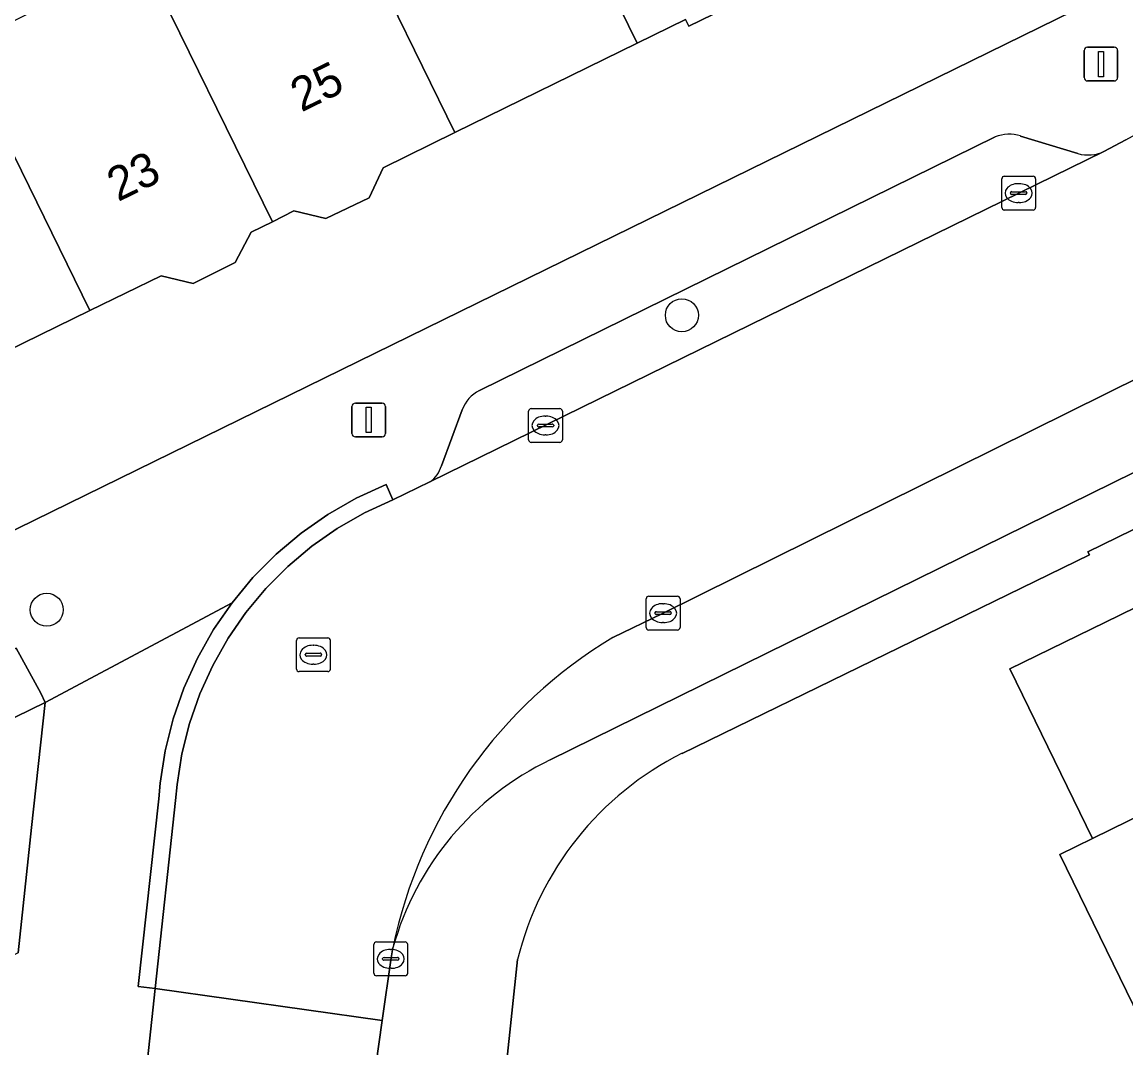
# Model space of a CAD drawing. Extents: x 160455 to 162082, y 388339 to 389736.
# Drawn here: x 161332.27 to 161364.95, y 388596.01 to 388626.38 of the extents above; entities that cross this region are included whole.
import ezdxf

# ---------------------------------------------------------------- set-up
doc = ezdxf.new("R2010")
doc.units = 0
for name, color, linetype in [('IMGEO_Boom', 7, 'Continuous'), ('IMGEO_Erf', 7, 'Continuous'), ('IMGEO_Kolk', 7, 'Continuous'), ('IMGEO_Lichtmast', 7, 'Continuous'), ('IMGEO_Muur', 7, 'Continuous'), ('IMGEO_Pand', 7, 'Continuous'), ('IMGEO_Pand_nummerreeks', 7, 'Continuous'), ('IMGEO_Parkeervlak_open', 7, 'Continuous'), ('IMGEO_Rijbaan_lokaal_gesloten', 7, 'Continuous'), ('IMGEO_Rijbaan_lokaal_open', 7, 'Continuous'), ('IMGEO_Rioolput', 7, 'Continuous'), ('IMGEO_Voetpad_open', 7, 'Continuous')]:
    doc.layers.add(name, color=color, linetype=linetype)

msp = doc.modelspace()

# ---------------------------------------------------------------- linework, layer by layer
at = {"layer": 'IMGEO_Boom'}
for centre in [(161351.804, 388617.704), (161332.997, 388608.986)]:
    msp.add_circle(centre, 0.489, dxfattribs=at)
at = {"layer": 'IMGEO_Erf'}
for points in [[(161355.984, 388628.207), (161352.011, 388626.265), (161351.914, 388626.462), (161350.484, 388625.761), (161345.083, 388623.113), (161342.956, 388622.07), (161342.542, 388621.185), (161341.261, 388620.566), (161340.311, 388620.793), (161339.677, 388620.474), (161339.054, 388620.161), (161338.581, 388619.271), (161337.337, 388618.648), (161336.384, 388618.874), (161334.269, 388617.841), (161328.865, 388615.2)], [(161318.508, 388604.725), (161364.403, 388627.217)], [(161370.814, 388614.116), (161363.827, 388610.697), (161363.873, 388610.613), (161351.811, 388604.735)], [(161365.365, 388596.886), (161362.992, 388601.735), (161363.968, 388602.212), (161361.512, 388607.24), (161364.324, 388608.613), (161372.682, 388612.694)], [(161346.938, 388598.627), (161345.726, 388587.132), (161345.827, 388587.124), (161350.168, 388586.633), (161350.8, 388592.391), (161353.633, 388592.08), (161356.416, 388591.775), (161359.19, 388591.471), (161362.05, 388591.157), (161361.804, 388588.942), (161364.269, 388590.304), (161363.688, 388585.109), (161364.6, 388582.276), (161369.639, 388584.52)]]:
    msp.add_lwpolyline(points, dxfattribs=at)
msp.add_arc((161355.964, 388596.424), 9.291, 116.5497, 166.2841, dxfattribs=at)
at = {"layer": 'IMGEO_Kolk'}
for p, q in [((161361.277, 388620.895), (161361.277, 388621.747)), ((161361.352, 388621.821), (161362.204, 388621.821)), ((161362.278, 388621.747), (161362.278, 388620.895)), ((161361.536, 388621.315), (161361.536, 388621.327)), ((161361.579, 388621.364), (161361.977, 388621.364)), ((161361.765, 388621.601), (161361.79, 388621.601)), ((161362.02, 388621.327), (161362.02, 388621.315)), ((161361.974, 388621.278), (161361.576, 388621.278)), ((161361.788, 388621.041), (161361.763, 388621.041)), ((161362.204, 388620.821), (161361.352, 388620.821)), ((161347.265, 388614.015), (161347.265, 388614.867)), ((161347.34, 388614.941), (161348.192, 388614.941)), ((161348.266, 388614.867), (161348.266, 388614.015)), ((161347.524, 388614.435), (161347.524, 388614.447)), ((161347.567, 388614.484), (161347.965, 388614.484)), ((161347.753, 388614.721), (161347.778, 388614.721)), ((161348.008, 388614.447), (161348.008, 388614.435)), ((161347.962, 388614.398), (161347.564, 388614.398)), ((161347.776, 388614.161), (161347.751, 388614.161)), ((161348.192, 388613.941), (161347.34, 388613.941)), ((161350.748, 388608.46), (161350.748, 388609.312)), ((161350.823, 388609.386), (161351.675, 388609.386)), ((161351.749, 388609.312), (161351.749, 388608.46)), ((161351.007, 388608.88), (161351.007, 388608.892)), ((161351.05, 388608.929), (161351.448, 388608.929)), ((161351.236, 388609.166), (161351.261, 388609.166)), ((161351.491, 388608.892), (161351.491, 388608.88)), ((161351.445, 388608.843), (161351.047, 388608.843)), ((161351.259, 388608.606), (161351.234, 388608.606)), ((161351.675, 388608.386), (161350.823, 388608.386)), ((161342.758, 388599.15), (161343.61, 388599.15)), ((161342.683, 388598.224), (161342.683, 388599.076)), ((161343.171, 388598.93), (161343.196, 388598.93)), ((161343.684, 388599.076), (161343.684, 388598.224)), ((161342.942, 388598.644), (161342.942, 388598.656)), ((161343.38, 388598.607), (161342.982, 388598.607)), ((161342.985, 388598.693), (161343.383, 388598.693)), ((161343.426, 388598.656), (161343.426, 388598.644)), ((161343.61, 388598.15), (161342.758, 388598.15)), ((161343.194, 388598.37), (161343.169, 388598.37))]:
    msp.add_line(p, q, dxfattribs=at)
for points in [[(161361.277, 388620.895), (161361.277, 388621.747)], [(161361.352, 388621.821), (161362.204, 388621.821)], [(161362.278, 388621.747), (161362.278, 388620.895)], [(161362.204, 388620.821), (161361.352, 388620.821)], [(161347.265, 388614.015), (161347.265, 388614.867)], [(161347.34, 388614.941), (161348.192, 388614.941)], [(161348.266, 388614.867), (161348.266, 388614.015)], [(161348.192, 388613.941), (161347.34, 388613.941)], [(161350.748, 388608.46), (161350.748, 388609.312)], [(161350.823, 388609.386), (161351.675, 388609.386)], [(161351.749, 388609.312), (161351.749, 388608.46)], [(161351.675, 388608.386), (161350.823, 388608.386)], [(161342.758, 388599.15), (161343.61, 388599.15)], [(161342.683, 388598.224), (161342.683, 388599.076)], [(161343.684, 388599.076), (161343.684, 388598.224)], [(161343.61, 388598.15), (161342.758, 388598.15)]]:
    msp.add_lwpolyline(points, dxfattribs=at)
for centre, radius, start, end in [((161361.354, 388621.745), 0.0765, 91.552, 178.448), ((161361.354, 388621.745), 0.0765, 91.552, 178.448), ((161362.202, 388621.745), 0.0765, 1.552, 88.448), ((161362.202, 388621.745), 0.0765, 1.552, 88.448), ((161361.576, 388621.324), 0.0403, 85.8775, 175.7526), ((161361.573, 388621.314), 0.0366, 178.938, 274.7102), ((161361.977, 388621.321), 0.043, 264.8664, 352.4533), ((161361.981, 388621.326), 0.0386, 1.7309, 96.639), ((161361.354, 388620.897), 0.0765, 181.552, 268.448), ((161361.354, 388620.897), 0.0765, 181.552, 268.448), ((161362.202, 388620.897), 0.0765, 271.552, 358.448), ((161362.202, 388620.897), 0.0765, 271.552, 358.448), ((161347.342, 388614.865), 0.0765, 91.552, 178.448), ((161347.342, 388614.865), 0.0765, 91.552, 178.448), ((161348.19, 388614.865), 0.0765, 1.552, 88.448), ((161348.19, 388614.865), 0.0765, 1.552, 88.448), ((161347.564, 388614.444), 0.0403, 85.8775, 175.7526), ((161347.969, 388614.446), 0.0386, 1.7309, 96.639), ((161347.561, 388614.434), 0.0366, 178.938, 274.7102), ((161347.965, 388614.441), 0.043, 264.8664, 352.4533), ((161347.342, 388614.017), 0.0765, 181.552, 268.448), ((161347.342, 388614.017), 0.0765, 181.552, 268.448), ((161348.19, 388614.017), 0.0765, 271.552, 358.448), ((161348.19, 388614.017), 0.0765, 271.552, 358.448), ((161350.825, 388609.31), 0.0765, 91.552, 178.448), ((161350.825, 388609.31), 0.0765, 91.552, 178.448), ((161351.673, 388609.31), 0.0765, 1.552, 88.448), ((161351.673, 388609.31), 0.0765, 1.552, 88.448), ((161351.047, 388608.889), 0.0403, 85.8775, 175.7526), ((161351.452, 388608.891), 0.0386, 1.7309, 96.639), ((161351.044, 388608.879), 0.0366, 178.938, 274.7102), ((161351.448, 388608.886), 0.043, 264.8664, 352.4533), ((161350.825, 388608.462), 0.0765, 181.552, 268.448), ((161350.825, 388608.462), 0.0765, 181.552, 268.448), ((161351.673, 388608.462), 0.0765, 271.552, 358.448), ((161351.673, 388608.462), 0.0765, 271.552, 358.448), ((161342.76, 388599.074), 0.0765, 91.552, 178.448), ((161342.76, 388599.074), 0.0765, 91.552, 178.448), ((161343.608, 388599.074), 0.0765, 1.552, 88.448), ((161343.608, 388599.074), 0.0765, 1.552, 88.448), ((161342.982, 388598.653), 0.0403, 85.8775, 175.7526), ((161342.979, 388598.643), 0.0366, 178.938, 274.7102), ((161343.383, 388598.65), 0.043, 264.8664, 352.4533), ((161343.387, 388598.655), 0.0386, 1.7309, 96.639), ((161342.76, 388598.226), 0.0765, 181.552, 268.448), ((161342.76, 388598.226), 0.0765, 181.552, 268.448), ((161343.608, 388598.226), 0.0765, 271.552, 358.448), ((161343.608, 388598.226), 0.0765, 271.552, 358.448)]:
    msp.add_arc(centre, radius, start, end, dxfattribs=at)
for centre, major_axis, ratio, start_param, end_param in [((161361.764, 388621.321), (-0.387, 0.002), 0.722429, 4.712389, 7.853982), ((161361.789, 388621.321), (-0.39, 0.002), 0.717154, 1.570796, 4.712389), ((161347.752, 388614.441), (-0.387, 0.002), 0.722429, 4.712389, 7.853982), ((161347.777, 388614.441), (-0.39, 0.002), 0.717154, 1.570796, 4.712389), ((161351.235, 388608.886), (-0.387, 0.002), 0.722429, 4.712389, 7.853982), ((161351.26, 388608.886), (-0.39, 0.002), 0.717154, 1.570796, 4.712389), ((161343.17, 388598.65), (-0.387, 0.002), 0.722429, 4.712389, 7.853982), ((161343.195, 388598.65), (-0.39, 0.002), 0.717154, 1.570796, 4.712389)]:
    msp.add_ellipse(centre, major_axis=major_axis, ratio=ratio, start_param=start_param, end_param=end_param, dxfattribs=at)
at = {"layer": 'IMGEO_Lichtmast'}
for p, q in [((161363.818, 388625.642), (161364.608, 388625.642)), ((161364.608, 388625.642), (161363.818, 388625.642)), ((161363.718, 388624.742), (161363.718, 388625.542)), ((161363.718, 388625.542), (161363.718, 388624.742)), ((161364.708, 388625.542), (161364.708, 388624.742)), ((161364.708, 388624.742), (161364.708, 388625.542)), ((161364.608, 388624.642), (161363.818, 388624.642)), ((161363.818, 388624.642), (161364.608, 388624.642)), ((161342.135, 388615.104), (161342.925, 388615.104)), ((161342.925, 388615.104), (161342.135, 388615.104)), ((161342.035, 388614.204), (161342.035, 388615.004)), ((161342.035, 388615.004), (161342.035, 388614.204)), ((161343.025, 388615.004), (161343.025, 388614.204)), ((161343.025, 388614.204), (161343.025, 388615.004)), ((161342.925, 388614.104), (161342.135, 388614.104)), ((161342.135, 388614.104), (161342.925, 388614.104))]:
    msp.add_line(p, q, dxfattribs=at)
for points in [[(161364.138, 388625.517), (161364.288, 388625.517), (161364.288, 388624.767), (161364.138, 388624.767), (161364.138, 388625.517)], [(161342.455, 388614.979), (161342.605, 388614.979), (161342.605, 388614.229), (161342.455, 388614.229), (161342.455, 388614.979)]]:
    msp.add_lwpolyline(points, dxfattribs=at)
for centre, start, end in [((161363.818, 388625.542), 90, 180), ((161363.818, 388625.542), 90, 180), ((161364.608, 388625.542), 0, 90), ((161364.608, 388625.542), 360, 90), ((161363.818, 388624.742), 180, 270), ((161363.818, 388624.742), 180, 270), ((161364.608, 388624.742), 270, 0), ((161364.608, 388624.742), 270, 0), ((161342.135, 388615.004), 90, 180), ((161342.135, 388615.004), 90, 180), ((161342.925, 388615.004), 0, 90), ((161342.925, 388615.004), 360, 90), ((161342.135, 388614.204), 180, 270), ((161342.135, 388614.204), 180, 270), ((161342.925, 388614.204), 270, 0), ((161342.925, 388614.204), 270, 0)]:
    msp.add_arc(centre, 0.1, start, end, dxfattribs=at)
at = {"layer": 'IMGEO_Muur'}
for points in [[(161363.873, 388610.613), (161351.811, 388604.735)], [(161346.938, 388598.627), (161345.726, 388587.132), (161345.827, 388587.124)]]:
    msp.add_lwpolyline(points, dxfattribs=at)
msp.add_arc((161355.964, 388596.424), 9.291, 116.5497, 166.2841, dxfattribs=at)
at = {"layer": 'IMGEO_Pand'}
for points in [[(161355.984, 388628.207), (161352.055, 388636.221), (161346.651, 388633.579), (161350.484, 388625.761), (161351.914, 388626.462), (161352.011, 388626.265)], [(161341.247, 388630.937), (161340.883, 388630.758), (161339.285, 388634.027), (161334.245, 388631.563), (161335.843, 388628.295), (161339.677, 388620.474), (161340.311, 388620.793), (161341.261, 388620.566), (161342.542, 388621.185), (161342.956, 388622.07), (161345.083, 388623.113)], [(161341.247, 388630.937), (161345.083, 388623.113), (161350.484, 388625.761), (161346.651, 388633.579)], [(161339.677, 388620.474), (161335.843, 388628.295), (161330.439, 388625.653), (161334.269, 388617.841), (161336.384, 388618.874), (161337.337, 388618.648), (161338.581, 388619.271), (161339.054, 388620.161)], [(161330.439, 388625.653), (161325.036, 388623.011), (161328.865, 388615.2), (161334.269, 388617.841)], [(161375.129, 388607.691), (161372.682, 388612.694), (161364.324, 388608.613), (161361.512, 388607.24), (161363.968, 388602.212)], [(161375.129, 388607.691), (161363.968, 388602.212), (161362.992, 388601.735), (161365.365, 388596.886), (161366.34, 388597.363), (161377.501, 388602.841)]]:
    msp.add_lwpolyline(points, close=True, dxfattribs=at)
at = {"layer": 'IMGEO_Parkeervlak_open'}
for points in [[(161361.08, 388622.988), (161345.81, 388615.477)], [(161363.53, 388622.491), (161361.835, 388623.012)], [(161344.337, 388612.769), (161364.3, 388622.556)], [(161370.717, 388618.52), (161368.738, 388617.545), (161351.233, 388608.879), (161349.76, 388608.16)], [(161345.297, 388614.9), (161344.684, 388613.247)], [(161347.904, 388604.539), (161365.192, 388613.046)]]:
    msp.add_lwpolyline(points, dxfattribs=at)
msp.add_lwpolyline([(161332.946, 388606.242), (161332.822, 388606.517), (161332.09, 388607.846), (161315.564, 388599.762), (161316.358, 388598.135)], close=True, dxfattribs=at)
for centre, radius, start, end in [((161361.492, 388621.901), 1.163, 72.8668, 110.7747), ((161363.827, 388623.571), 1.12, 254.6427, 295.0077), ((161346.29, 388614.534), 1.058, 116.9566, 159.764), ((161343.879, 388613.467), 0.835, 303.2987, 344.7464), ((161356.918, 388596.184), 13.952, 120.8661, 168.4408), ((161351.711, 388596.623), 8.784, 115.6823, 164.4334)]:
    msp.add_arc(centre, radius, start, end, dxfattribs=at)
at = {"layer": 'IMGEO_Rijbaan_lokaal_gesloten'}
for points in [[(161364.953, 388622.9), (161364.3, 388622.556), (161344.337, 388612.769), (161343.244, 388612.238), (161342.403, 388611.852), (161341.601, 388611.393), (161340.842, 388610.864), (161340.134, 388610.269), (161339.482, 388609.614), (161338.891, 388608.903), (161338.366, 388608.142), (161337.91, 388607.336), (161337.529, 388606.494), (161337.225, 388605.621), (161336.999, 388604.724), (161336.855, 388603.81), (161336.813, 388603.343), (161336.205, 388597.77), (161342.93, 388596.823), (161343.191, 388598.677), (161343.249, 388598.98)], [(161349.76, 388608.16), (161351.233, 388608.879), (161368.738, 388617.545), (161370.717, 388618.52)], [(161340.909, 388581.435), (161340.947, 388581.739), (161341.429, 388586.165), (161341.843, 388589.105), (161342.93, 388596.823), (161336.205, 388597.77), (161333.966, 388576.939), (161333.088, 388568.946), (161333.055, 388568.485), (161326.581, 388508.688), (161326.295, 388506.299)]]:
    msp.add_lwpolyline(points, dxfattribs=at)
for centre, radius, start, end in [((161360.262, 388631.779), 10.042, 297.8475, 338.4774), ((161356.918, 388596.184), 13.952, 120.8661, 168.4408)]:
    msp.add_arc(centre, radius, start, end, dxfattribs=at)
at = {"layer": 'IMGEO_Rijbaan_lokaal_open'}
msp.add_lwpolyline([(161332.148, 388598.832), (161332.547, 388602.537), (161332.946, 388606.242), (161316.358, 388598.135), (161314.553, 388597.26)], dxfattribs=at)
at = {"layer": 'IMGEO_Rioolput'}
for p, q in [((161340.393, 388607.228), (161340.393, 388608.08)), ((161340.468, 388608.154), (161341.32, 388608.154)), ((161340.881, 388607.934), (161340.906, 388607.934)), ((161341.394, 388608.08), (161341.394, 388607.228)), ((161340.652, 388607.648), (161340.652, 388607.66)), ((161341.09, 388607.611), (161340.692, 388607.611)), ((161340.695, 388607.697), (161341.093, 388607.697)), ((161341.136, 388607.66), (161341.136, 388607.648)), ((161340.904, 388607.374), (161340.879, 388607.374)), ((161341.32, 388607.154), (161340.468, 388607.154))]:
    msp.add_line(p, q, dxfattribs=at)
for points in [[(161340.393, 388607.228), (161340.393, 388608.08)], [(161340.468, 388608.154), (161341.32, 388608.154)], [(161341.394, 388608.08), (161341.394, 388607.228)], [(161341.32, 388607.154), (161340.468, 388607.154)]]:
    msp.add_lwpolyline(points, dxfattribs=at)
for centre, radius, start, end in [((161340.47, 388608.078), 0.0765, 91.552, 178.448), ((161340.47, 388608.078), 0.0765, 91.552, 178.448), ((161341.318, 388608.078), 0.0765, 1.552, 88.448), ((161341.318, 388608.078), 0.0765, 1.552, 88.448), ((161340.692, 388607.657), 0.0403, 85.8775, 175.7526), ((161340.689, 388607.647), 0.0366, 178.938, 274.7102), ((161341.093, 388607.654), 0.043, 264.8664, 352.4533), ((161341.097, 388607.659), 0.0386, 1.7309, 96.639), ((161340.47, 388607.23), 0.0765, 181.552, 268.448), ((161340.47, 388607.23), 0.0765, 181.552, 268.448), ((161341.318, 388607.23), 0.0765, 271.552, 358.448), ((161341.318, 388607.23), 0.0765, 271.552, 358.448)]:
    msp.add_arc(centre, radius, start, end, dxfattribs=at)
for centre, major_axis, ratio, start_param, end_param in [((161340.88, 388607.654), (-0.387, 0.002), 0.722429, 4.712389, 7.853982), ((161340.905, 388607.654), (-0.39, 0.002), 0.717154, 1.570796, 4.712389)]:
    msp.add_ellipse(centre, major_axis=major_axis, ratio=ratio, start_param=start_param, end_param=end_param, dxfattribs=at)
at = {"layer": 'IMGEO_Voetpad_open'}
for points in [[(161364.403, 388627.217), (161318.508, 388604.725)], [(161345.81, 388615.477), (161361.08, 388622.988)], [(161361.835, 388623.012), (161363.53, 388622.491)], [(161364.3, 388622.556), (161364.953, 388622.9)], [(161371.029, 388618.2), (161370.427, 388617.709), (161369.64, 388617.008), (161365.192, 388613.046), (161347.904, 388604.539)], [(161344.684, 388613.247), (161345.297, 388614.9)], [(161351.811, 388604.735), (161363.873, 388610.613), (161363.827, 388610.697), (161370.814, 388614.116)], [(161339.103, 388609.941), (161339.786, 388610.629), (161340.527, 388611.253), (161341.322, 388611.809), (161342.163, 388612.291), (161343.043, 388612.696), (161343.244, 388612.238), (161344.337, 388612.769)], [(161312.936, 388596.538), (161314.553, 388597.26), (161316.358, 388598.135), (161315.564, 388599.762), (161332.09, 388607.846), (161332.822, 388606.517), (161332.946, 388606.242), (161338.485, 388609.195), (161339.103, 388609.941)], [(161333.055, 388568.485), (161333.088, 388568.946), (161333.966, 388576.939), (161336.205, 388597.77), (161335.708, 388597.828), (161336.315, 388603.385), (161336.357, 388603.856), (161336.507, 388604.813), (161336.742, 388605.753), (161337.06, 388606.669), (161337.459, 388607.552), (161337.935, 388608.397), (161338.485, 388609.195), (161332.946, 388606.242), (161332.547, 388602.537), (161332.148, 388598.832), (161319.269, 388592.541), (161320.342, 388590.341), (161329.271, 388572.04), (161322.009, 388504.994)], [(161343.249, 388598.98), (161343.191, 388598.677), (161342.93, 388596.823), (161341.843, 388589.105), (161341.429, 388586.165), (161340.947, 388581.739), (161340.909, 388581.435)], [(161345.223, 388581.606), (161345.807, 388586.938), (161345.827, 388587.124), (161345.726, 388587.132), (161346.938, 388598.627)]]:
    msp.add_lwpolyline(points, dxfattribs=at)
msp.add_lwpolyline([(161336.813, 388603.343), (161336.855, 388603.81), (161336.999, 388604.724), (161337.225, 388605.621), (161337.529, 388606.494), (161337.91, 388607.336), (161338.366, 388608.142), (161338.891, 388608.903), (161339.482, 388609.614), (161340.134, 388610.269), (161340.842, 388610.864), (161341.601, 388611.393), (161342.403, 388611.852), (161343.244, 388612.238), (161343.043, 388612.696), (161342.163, 388612.291), (161341.322, 388611.809), (161340.527, 388611.253), (161339.786, 388610.629), (161339.103, 388609.941), (161338.485, 388609.195), (161337.935, 388608.397), (161337.459, 388607.552), (161337.06, 388606.669), (161336.742, 388605.753), (161336.507, 388604.813), (161336.357, 388603.856), (161336.315, 388603.385), (161335.708, 388597.828), (161336.205, 388597.77)], close=True, dxfattribs=at)
for centre, radius, start, end in [((161360.262, 388631.779), 10.042, 297.8475, 338.4774), ((161361.492, 388621.901), 1.163, 72.8668, 110.7747), ((161363.827, 388623.571), 1.12, 254.6427, 295.0077), ((161346.29, 388614.534), 1.058, 116.9566, 159.764), ((161343.879, 388613.467), 0.835, 303.2987, 344.7464), ((161355.964, 388596.424), 9.291, 116.5497, 166.2841), ((161351.711, 388596.623), 8.784, 115.6823, 164.4334)]:
    msp.add_arc(centre, radius, start, end, dxfattribs=at)

# ---------------------------------------------------------------- texts
at = {"layer": 'IMGEO_Pand_nummerreeks'}
for s, rotation, p in [('25', 26.0409, (161340.537, 388623.707)), ('23', 26.042, (161335.106, 388621.053))]:
    msp.add_text(s, height=1, rotation=rotation, dxfattribs=at).set_placement(p)

doc.saveas('drawing.dxf')
